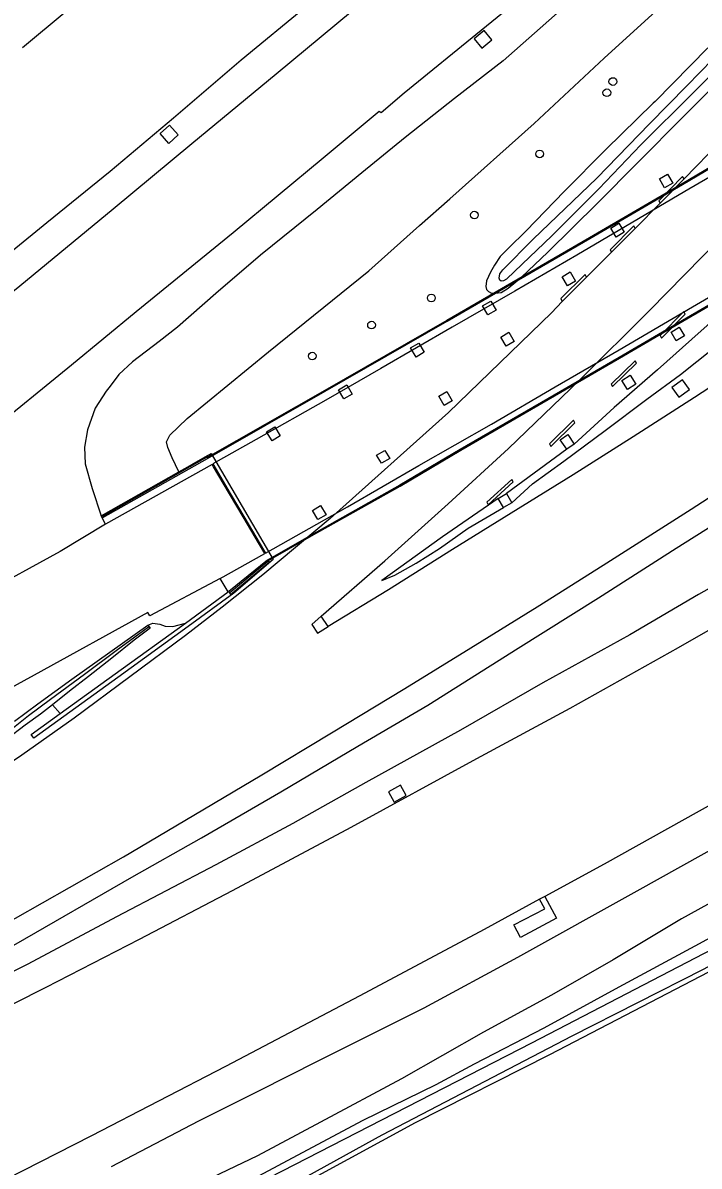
# Model space of a CAD drawing. Extents: x 156651 to 158072, y 387631 to 388990.
# Drawn here: x 157117.8 to 157203.5, y 388473.9 to 388618.8 of the extents above; entities that cross this region are included whole.
import ezdxf

# ---------------------------------------------------------------- set-up
doc = ezdxf.new("R2010")
doc.units = 0
for name, color, linetype in [('IMGEO_Berm_gesloten', 7, 'Continuous'), ('IMGEO_Berm_groen', 7, 'Continuous'), ('IMGEO_Boom', 7, 'Continuous'), ('IMGEO_Geluidsscherm', 7, 'Continuous'), ('IMGEO_Grasland_overig', 7, 'Continuous'), ('IMGEO_Loofbos', 7, 'Continuous'), ('IMGEO_Muur', 7, 'Continuous'), ('IMGEO_Rijbaan_autosnelweg', 7, 'Continuous'), ('IMGEO_Waterloop', 7, 'Continuous')]:
    doc.layers.add(name, color=color, linetype=linetype)

msp = doc.modelspace()

# ---------------------------------------------------------------- linework, layer by layer
at = {"layer": 'IMGEO_Berm_gesloten'}
msp.add_lwpolyline([(157189.26, 388586.53), (157189.08, 388586.87), (157186.01, 388583.83), (157186.18, 388583.48)], dxfattribs=at)
at = {"layer": 'IMGEO_Berm_groen'}
for points in [[(157209.96, 388639.08), (157202.09, 388633.09), (157193.52, 388626.25), (157185.92, 388620.33), (157178.68, 388613.95), (157172.52, 388609.17), (157166.27, 388604.22), (157160.78, 388599.78), (157155.11, 388595.1), (157147.93, 388589.31), (157142.24, 388584.47), (157137.39, 388580.2), (157135.04, 388578.4), (157131.67, 388575.82), (157129.95, 388574.2), (157128.83, 388572.75), (157128.33, 388572.09), (157126.94, 388569.94), (157125.96, 388567.2), (157125.6, 388565.01), (157125.66, 388562.87), (157126.57, 388559.78), (157127.69, 388556.31)], [(157137.57, 388561.87), (157136.71, 388563.65), (157136.17, 388564.95), (157135.99, 388565.67), (157136.4, 388566.54), (157138.61, 388568.65), (157148.92, 388577.09), (157161.63, 388587.35), (157168.09, 388593.08), (157171.9, 388596.46), (157182.62, 388606.01), (157191.48, 388614.29), (157201.31, 388623.25), (157209.87, 388630.5)], [(157112.43, 388586.68), (157120.8, 388593.46), (157128.83, 388599.99), (157136.89, 388606.72), (157145.48, 388614.1), (157153.77, 388620.91)], [(157176.28, 388617.79), (157175.02, 388616.75), (157175.99, 388615.57), (157177.25, 388616.61), (157176.28, 388617.79)], [(157204.64, 388615.62), (157197.94, 388608.79), (157197.72, 388608.57), (157191.7, 388602.7), (157186.41, 388597.38), (157181.61, 388592.42), (157179.34, 388590.23), (157178.3, 388589.17), (157177.57, 388588.07), (157177.08, 388587.18), (157176.59, 388586.08), (157176.49, 388585.37), (157176.59, 388584.98), (157176.81, 388584.74), (157177.19, 388584.53), (157177.72, 388584.51), (157178.43, 388584.61), (157179.32, 388585.17), (157181.01, 388586.56), (157184.33, 388589.69), (157190.66, 388595.92), (157195.73, 388601.04), (157201.58, 388606.95), (157206.55, 388611.88)], [(157179.77, 388557.96), (157182.42, 388560.36), (157186.39, 388563.23), (157191.62, 388567.12), (157196.89, 388571.07), (157201.15, 388574.23), (157205.32, 388577.52), (157210.48, 388581.31), (157214.42, 388584.16), (157218.92, 388587.42), (157220.47, 388588.55), (157224.09, 388590.9), (157228.15, 388593.42), (157231.6, 388595.48), (157233.86, 388597.07), (157235.79, 388598.47), (157236.06, 388598.72), (157237.23, 388599.52), (157240.52, 388601.64), (157245.93, 388605.35), (157249.14, 388607.9), (157251.05, 388609.3), (157251.69, 388609.96), (157251.91, 388610.48)], [(157137.47, 388604.56), (157136.29, 388603.49), (157135.17, 388604.73), (157136.35, 388605.8), (157137.47, 388604.56)], [(157201.62, 388599), (157201.41, 388599.28), (157198.41, 388596.2), (157198.59, 388595.9)], [(157199.52, 388599.61), (157200.18, 388598.47), (157199.16, 388597.85), (157198.5, 388598.99), (157199.52, 388599.61)], [(157224.21, 388596.81), (157216.44, 388590.53), (157210.14, 388585.34), (157203.78, 388579.73), (157198.27, 388574.82), (157192.74, 388570.04), (157187.7, 388565.39)], [(157195.43, 388592.72), (157195.26, 388593.05), (157192.24, 388590.02), (157192.41, 388589.69)], [(157194.02, 388592.24), (157193.01, 388591.62), (157192.32, 388592.77), (157193.36, 388593.38), (157194.02, 388592.24)], [(157187.85, 388586.04), (157186.83, 388585.44), (157186.15, 388586.59), (157187.19, 388587.2), (157187.85, 388586.04)], [(157176.75, 388581.76), (157176.07, 388582.9), (157177.11, 388583.5), (157177.79, 388582.36), (157176.75, 388581.76)], [(157198.75, 388578.83), (157201.77, 388581.87), (157201.59, 388582.19), (157198.58, 388579.15), (157198.75, 388578.83)], [(157178.37, 388578.96), (157179.41, 388579.57), (157180.08, 388578.4), (157179.05, 388577.8), (157178.37, 388578.96)], [(157201.68, 388579.11), (157200.64, 388578.48), (157199.98, 388579.59), (157201.01, 388580.19), (157201.68, 388579.11)], [(157167.63, 388576.42), (157166.95, 388577.59), (157167.98, 388578.2), (157168.65, 388577.02), (157167.63, 388576.42)], [(157192.53, 388572.68), (157195.6, 388575.65), (157195.43, 388575.95), (157192.36, 388572.98), (157192.53, 388572.68)], [(157193.75, 388573.46), (157194.77, 388574.11), (157195.49, 388572.98), (157194.47, 388572.32), (157193.75, 388573.46)], [(157201.44, 388573.53), (157200.09, 388572.57), (157200.97, 388571.33), (157202.33, 388572.29), (157201.44, 388573.53)], [(157157.81, 388572.28), (157158.85, 388572.89), (157159.52, 388571.71), (157158.49, 388571.11), (157157.81, 388572.28)], [(157171.22, 388570.27), (157170.52, 388571.45), (157171.55, 388572.06), (157172.23, 388570.88), (157171.22, 388570.27)], [(157149.37, 388565.82), (157148.69, 388566.96), (157149.72, 388567.57), (157150.42, 388566.42), (157149.37, 388565.82)], [(157184.73, 388565.1), (157187.78, 388568.08), (157187.62, 388568.41), (157184.54, 388565.44), (157184.73, 388565.1)], [(157186.74, 388564.74), (157185.93, 388565.93), (157186.89, 388566.59), (157187.7, 388565.39)], [(157163.24, 388562.96), (157162.64, 388563.99), (157163.69, 388564.59), (157164.29, 388563.55), (157163.24, 388562.96)], [(157186.74, 388564.74), (157179.09, 388559.11)], [(157137.57, 388561.87), (157139.92, 388563.19), (157141.66, 388564.21), (157149.53, 388550.77), (157144.53, 388546.51), (157138.74, 388542.27), (157129.83, 388535.81), (157119.15, 388528.14), (157118.83, 388528.58), (157122.52, 388531.25)], [(157179.78, 388560.92), (157176.63, 388558.02), (157176.8, 388557.7), (157179.94, 388560.61), (157179.78, 388560.92)], [(157178.06, 388558.5), (157179.09, 388559.11)], [(157064.7, 388473.81), (157065.63, 388474.32), (157068.91, 388475.96), (157076.09, 388479.66), (157083.71, 388483.66), (157089.64, 388486.86), (157097.26, 388490.97), (157102.73, 388493.99), (157110.93, 388498.75), (157116.93, 388502.07), (157131.58, 388510.51), (157140.43, 388515.51), (157150.48, 388521.34), (157160.26, 388527.1), (157169.11, 388532.29), (157180.6, 388539.52), (157190.78, 388545.9), (157200.6, 388552.22), (157210.41, 388558.38)], [(157155.2, 388555.84), (157154.51, 388556.99), (157155.54, 388557.59), (157156.24, 388556.43), (157155.2, 388555.84)], [(157178.06, 388558.5), (157171.01, 388553.65), (157163.3, 388548.11), (157164.94, 388548.78), (157167.67, 388550.32), (157170.61, 388552.18), (157174.26, 388554.72), (157178.74, 388557.35)], [(157179.77, 388557.96), (157178.74, 388557.35)], [(157128.27, 388555.26), (157127.69, 388556.31)], [(157213.2, 388551.84), (157203.45, 388546.33), (157194.76, 388541.22), (157183.71, 388535.12), (157173.28, 388529.15), (157161.25, 388522.53), (157151.99, 388517.31), (157142.23, 388512.09), (157129.65, 388505.49), (157118.4, 388499.5), (157112.4, 388496.48), (157107.83, 388494.11), (157103.39, 388491.8), (157098.38, 388489.26), (157092.72, 388486.4), (157086.92, 388483.48), (157081.11, 388480.58), (157077.24, 388478.63), (157073.38, 388476.58), (157070.36, 388475.14), (157066.34, 388472.99)], [(157138.41, 388542.72), (157143.8, 388546.66), (157142.8, 388548.35)], [(157156.51, 388542.27), (157155.61, 388543.57)], [(157133.64, 388542.46), (157134.24, 388542.68), (157135.15, 388542.59), (157135.84, 388542.31), (157136.8, 388542.28), (157138.41, 388542.72)], [(157121.52, 388532.37), (157122.52, 388531.25)], [(157166.38, 388520.86), (157165.68, 388522.17), (157164.14, 388521.34), (157164.84, 388520.03), (157166.38, 388520.86)], [(157129, 388473.86), (157140.1, 388479.66), (157146.34, 388482.76), (157152.81, 388486.02), (157153.88, 388486.58), (157168.67, 388493.97), (157180.55, 388500.37), (157195.68, 388508.79), (157206.73, 388514.97)], [(157183.95, 388508.06), (157185.46, 388505.33), (157180.89, 388502.87), (157180.47, 388503.66), (157180.14, 388504.29), (157180.04, 388504.46), (157183.96, 388506.52), (157183.3, 388507.71)]]:
    msp.add_lwpolyline(points, dxfattribs=at)
at = {"layer": 'IMGEO_Boom'}
for centre in [(157192.59, 388611.33), (157191.83, 388609.91), (157183.31, 388602.16), (157175.04, 388594.41), (157169.58, 388583.91), (157161.99, 388580.47), (157154.47, 388576.54)]:
    msp.add_circle(centre, 0.489, dxfattribs=at)
at = {"layer": 'IMGEO_Geluidsscherm'}
for points in [[(157141.19, 388563.63), (157156.11, 388572.13), (157171.58, 388581), (157189.64, 388591.49), (157201.39, 388598.34), (157210.69, 388603.82), (157221.68, 388610.38), (157231.88, 388616.44), (157243.66, 388623.5)], [(157251.31, 388610.64), (157226.2, 388595.59), (157217.18, 388590.16), (157207.33, 388584.42), (157198.39, 388579.23), (157193.43, 388576.32), (157184.39, 388571.07), (157173.27, 388564.66), (157165.59, 388560.12), (157154.37, 388553.81), (157148.8, 388550.63)], [(157141.19, 388563.63), (157141.12, 388563.73), (157127.89, 388556.2)], [(157148.8, 388550.63), (157148.89, 388550.57), (157144.03, 388546.54)], [(157115.54, 388528.62), (157118.48, 388531.01), (157121.26, 388533.09), (157125.59, 388536.24), (157129.61, 388539.22), (157133.71, 388542.22)]]:
    msp.add_lwpolyline(points, dxfattribs=at)
at = {"layer": 'IMGEO_Grasland_overig'}
for points in [[(157117.71, 388615.64), (157128.57, 388624.67)], [(157348.57, 388582.29), (157330.6, 388574.09), (157304.18, 388561.28), (157287.16, 388552.7), (157270.3, 388542.99), (157253.64, 388533.75), (157241.09, 388527.04), (157229.47, 388520.74), (157219.3, 388515.19), (157213.58, 388511.91), (157207.06, 388508.42), (157201.31, 388505.22), (157192.64, 388500.03), (157184.81, 388495.58), (157176.17, 388490.88), (157165.77, 388484.98), (157155.52, 388479.47), (157147.55, 388475.2), (157138.94, 388471.1)], [(157351.9, 388576.82), (157341, 388571.37), (157332.84, 388567.64), (157323.43, 388563.47), (157313.75, 388558.47), (157303.6, 388553.37), (157295.31, 388549.36), (157286.07, 388544.62), (157277.33, 388540.08), (157267.67, 388535.15), (157260.3, 388531.47), (157249.02, 388525.98), (157239.98, 388521.14), (157229.65, 388516.05), (157219.19, 388510.22), (157210.04, 388505.61), (157202.99, 388501.79), (157193.34, 388496.59), (157183.83, 388491.4), (157174.99, 388486.84), (157170.16, 388484.21), (157160.88, 388479.69), (157152.54, 388475.24), (157142.77, 388469.99)], [(157187.7, 388565.39), (157186.74, 388564.74)], [(157127.69, 388556.31), (157137.57, 388561.87)], [(157179.09, 388559.11), (157179.77, 388557.96)], [(157178.74, 388557.35), (157178.06, 388558.5)], [(157122.52, 388531.25), (157129.47, 388536.27), (157138.41, 388542.72)]]:
    msp.add_lwpolyline(points, dxfattribs=at)
at = {"layer": 'IMGEO_Loofbos'}
msp.add_lwpolyline([(157240.15, 388483.01), (157239.61, 388482.44), (157238.96, 388482.11), (157238.02, 388481.76), (157237.25, 388481.95), (157236.65, 388482.29), (157234.61, 388485.19), (157230.13, 388492.29), (157221.95, 388506.44), (157221.61, 388506.73), (157221.27, 388506.89), (157220.64, 388506.84), (157213.25, 388502.92), (157184.54, 388488.01), (157167.52, 388479.38), (157154.7, 388472.4), (157143.57, 388466.85), (157138.63, 388464.79), (157136.31, 388463.7), (157134.65, 388463.24)], dxfattribs=at)
at = {"layer": 'IMGEO_Muur'}
for points in [[(157210.67, 388603.86), (157201.37, 388598.38), (157189.61, 388591.54), (157171.55, 388581.05), (157156.08, 388572.17), (157141.25, 388563.72), (157141.16, 388563.89), (157127.82, 388556.27), (157127.92, 388556.1), (157141.21, 388563.58), (157156.13, 388572.08), (157171.6, 388580.96), (157189.66, 388591.45), (157201.42, 388598.3), (157210.72, 388603.78)], [(157207.31, 388584.46), (157198.36, 388579.27), (157193.4, 388576.36), (157184.36, 388571.12), (157173.25, 388564.7), (157165.56, 388560.17), (157154.34, 388553.85), (157148.78, 388550.67), (157143.89, 388546.71), (157144.11, 388546.33), (157149.05, 388550.48), (157148.93, 388550.64), (157154.39, 388553.76), (157165.61, 388560.08), (157173.3, 388564.61), (157184.41, 388571.03), (157193.45, 388576.27), (157198.42, 388579.19), (157207.36, 388584.37)], [(157116.72, 388530.29), (157119.69, 388532.49), (157124, 388535.6), (157133.64, 388542.46)], [(157133.64, 388542.46), (157133.9, 388542.07), (157131.87, 388540.53), (157129.07, 388538.26), (157126.11, 388535.93), (157123.69, 388534.07), (157121.52, 388532.37)], [(157121.52, 388532.37), (157120.02, 388531.19), (157118.06, 388529.76), (157115.74, 388528.01)]]:
    msp.add_lwpolyline(points, dxfattribs=at)
at = {"layer": 'IMGEO_Rijbaan_autosnelweg'}
for points in [[(157261.26, 388692.67), (157252.94, 388687.87), (157245.52, 388683.37), (157235.37, 388676.99), (157224.61, 388669.92), (157216.01, 388663.87), (157207.07, 388657.43), (157199.31, 388651.61), (157193.64, 388647.26), (157186.22, 388641.39), (157180.98, 388637.2), (157172.58, 388630.38), (157172.15, 388630.78), (157163.29, 388623.42), (157149.89, 388612.25), (157139.19, 388603.43), (157129.22, 388595.17), (157117.38, 388585.4), (157103.47, 388574.19), (157089.13, 388562.94), (157082.07, 388557.76), (157077.62, 388554.33)], [(157155.61, 388543.57), (157163.69, 388550.58), (157171.71, 388557.81), (157179.34, 388564.82), (157188.37, 388573.5), (157197.27, 388582.37), (157206.1, 388591.37), (157212.02, 388597.42), (157212.76, 388597.7), (157220.69, 388605.65), (157237.55, 388622.29), (157242.25, 388627.03), (157251.16, 388635.5), (157254.78, 388638.89), (157258.64, 388642.51), (157265.68, 388648.75), (157274.35, 388655.94), (157281.59, 388661.82), (157290.7, 388668.99), (157298.36, 388674.58)], [(157305.85, 388641.35), (157299.28, 388636.73), (157291.67, 388631.5), (157284.36, 388626.41), (157275.84, 388620.45), (157269.92, 388616.29), (157260.65, 388609.95), (157251.48, 388603.69), (157246.03, 388599.9), (157238.77, 388595.06), (157231.88, 388590.47), (157224.34, 388585.41), (157218.69, 388581.63), (157211.7, 388577.01), (157202.95, 388571.31), (157195.17, 388566.3), (157187.58, 388561.49), (157179.69, 388556.65), (157172.27, 388552.03), (157164.14, 388546.91), (157156.51, 388542.27)], [(157113.14, 388566.64), (157123.93, 388575.45), (157132.14, 388582.18), (157144.45, 388592.22), (157155.84, 388601.67), (157162.94, 388607.57), (157163.2, 388607.39), (157166.13, 388609.89), (157175.89, 388617.84), (157185.37, 388625.55)], [(157327.88, 388614.46), (157308.43, 388602.89), (157293.9, 388594.25), (157278.39, 388584.97), (157262.86, 388575.68), (157248.97, 388567.41), (157233.42, 388558.29), (157218.08, 388549.41), (157200.86, 388539.59), (157187.12, 388531.89), (157175.31, 388525.5), (157159.36, 388516.79), (157144.33, 388508.8), (157132.52, 388502.61), (157120.68, 388496.54), (157108.51, 388490.41), (157099.36, 388485.86), (157086.97, 388479.73), (157075.58, 388474.15), (157061.8, 388467.56), (157051.7, 388462.8), (157038.01, 388456.46), (157028.04, 388451.87)], [(157206.26, 388603.74), (157201.62, 388599)], [(157207.45, 388600.75), (157201.72, 388597.39), (157194.19, 388592.97), (157188.01, 388589.35), (157180.16, 388584.78), (157172.23, 388580.2), (157163.18, 388574.99), (157156.18, 388570.97), (157147.36, 388565.96), (157141.85, 388562.9), (157144.08, 388559.12), (157145.92, 388556), (157147.74, 388552.91), (157148.54, 388551.57), (157158.93, 388557.46), (157167.97, 388562.67), (157177.21, 388567.92), (157185.29, 388572.65), (157193.38, 388577.35), (157202.7, 388582.8), (157212.85, 388588.68)], [(157198.59, 388595.9), (157201.62, 388599)], [(157198.59, 388595.9), (157195.43, 388592.72)], [(157192.41, 388589.69), (157195.43, 388592.72)], [(157336.04, 388591.38), (157320.9, 388584), (157309.49, 388578.17), (157293.38, 388569.81), (157282.83, 388564.05), (157269.8, 388556.8), (157256.63, 388549.31), (157244.08, 388542.07), (157233.57, 388536), (157222.93, 388529.91), (157207.56, 388521.11), (157191.48, 388512.16), (157183.95, 388508.06)], [(157192.41, 388589.69), (157189.26, 388586.53)], [(157186.18, 388583.48), (157189.26, 388586.53)], [(157186.18, 388583.48), (157184.8, 388582.02), (157171.76, 388569.39), (157156.75, 388555.97), (157148.22, 388548.81), (157143.03, 388544.73), (157138.38, 388541.15), (157124.29, 388530.67), (157117.63, 388525.98), (157112.22, 388522.33), (157109.12, 388520.25), (157100.36, 388514.78), (157093.88, 388510.86), (157087.08, 388506.91), (157081.72, 388503.88), (157073.35, 388499.41), (157065.64, 388495.22), (157060.68, 388492.67), (157057.19, 388490.82)], [(157057.93, 388473.47), (157065.75, 388477.54), (157076.13, 388483.01), (157085.6, 388488.04), (157097.55, 388494.52), (157107.53, 388500.06), (157116.86, 388505.34), (157130.53, 388513.09), (157138.33, 388517.69), (157148.08, 388523.47), (157156.93, 388528.8), (157166.2, 388534.41), (157174.58, 388539.59), (157183.01, 388544.78), (157191.38, 388550.05), (157202.53, 388557.14), (157212.84, 388563.81)], [(157142.8, 388548.35), (157148.45, 388551.52), (157147.66, 388552.87), (157145.84, 388555.95), (157144, 388559.07), (157141.97, 388562.5), (157141.79, 388562.81), (157128.27, 388555.26)], [(157128.27, 388555.26), (157122.5, 388551.79), (157112.44, 388546.31), (157101.46, 388540.24), (157088.95, 388533.39), (157081, 388529.13), (157080.58, 388528.9)], [(157142.8, 388548.35), (157133.88, 388543.64), (157133.62, 388544.06), (157119.22, 388536.12), (157107.06, 388529.47), (157099.81, 388525.46), (157089.35, 388519.66), (157079.24, 388514.09), (157068.68, 388508.46), (157059.9, 388503.79), (157047.18, 388496.93), (157037.1, 388491.67), (157027.45, 388486.6), (157016.46, 388480.93), (157007.54, 388476.45)], [(157155.61, 388543.57), (157154.44, 388542.55), (157155.15, 388541.45), (157156.51, 388542.27)], [(157183.95, 388508.06), (157183.3, 388507.71)], [(157183.3, 388507.71), (157176.26, 388503.88), (157160.5, 388495.47), (157143.49, 388486.54), (157126.49, 388477.73), (157115.61, 388472.2), (157107.09, 388468.04), (157098.43, 388463.83), (157088.31, 388458.89), (157085.42, 388457.49)]]:
    msp.add_lwpolyline(points, dxfattribs=at)
at = {"layer": 'IMGEO_Waterloop'}
for points in [[(157205.58, 388612.69), (157202.7, 388609.82), (157196.13, 388603.3), (157190.8, 388597.74), (157184.84, 388591.77), (157180.14, 388587.27), (157179.1, 388586.31), (157178.72, 388586.08), (157178.41, 388586.04), (157178.25, 388586.18), (157178.19, 388586.41), (157178.28, 388586.95), (157178.66, 388587.47), (157182.48, 388591.37), (157190.58, 388599.09), (157197.25, 388605.97), (157201.97, 388610.8), (157205.27, 388614.17)], [(157222.87, 388510.7), (157207.44, 388502.52), (157182.28, 388489.47), (157147.45, 388471.63)], [(157145.34, 388467.95), (157163.34, 388477.87), (157187.43, 388490.43), (157204.09, 388498.87), (157220.06, 388507.47), (157220.82, 388507.76), (157221.69, 388507.8), (157222.26, 388507.47), (157235.7, 388485.18), (157237.27, 388482.58), (157237.96, 388482.24), (157239.15, 388482.55), (157239.6, 388482.87), (157239.53, 388483.41), (157233.2, 388494.11), (157224.45, 388507.88)]]:
    msp.add_lwpolyline(points, dxfattribs=at)

doc.saveas('drawing.dxf')
